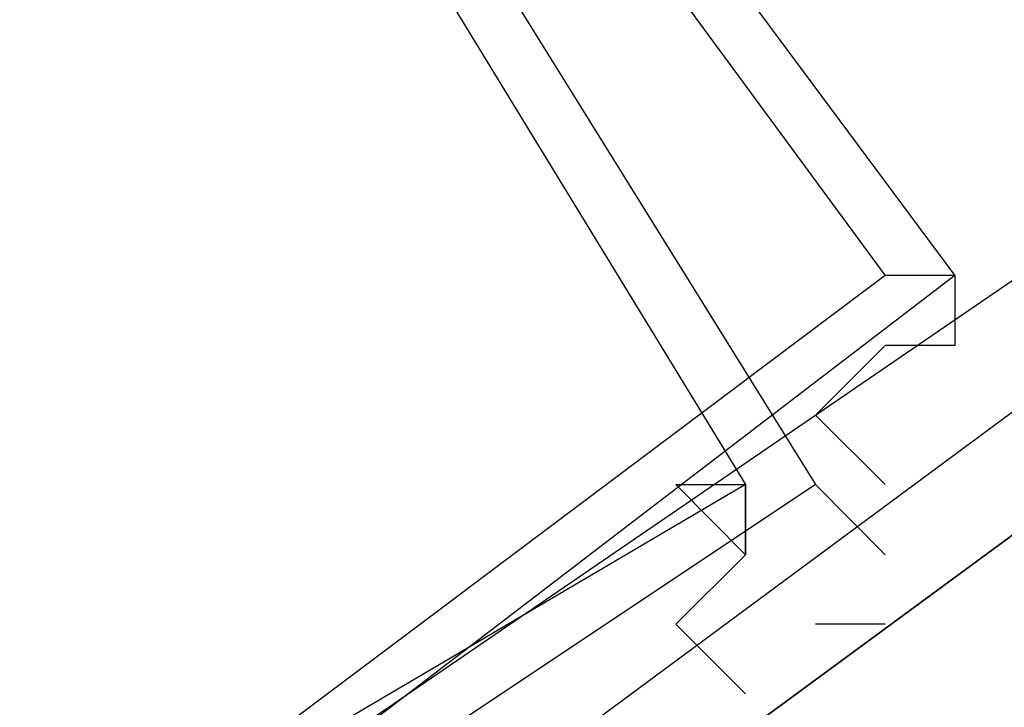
# Model space of a CAD drawing. Header units: feet. Extents: x -79 to 198, y -22 to 181.
# Tile 382 of 656: x 113.355 to 113.543, y 31.015 to 31.147. Entities that reach past the tile are written whole.
import ezdxf

# ---------------------------------------------------------------- set-up
doc = ezdxf.new("R2010")
doc.units = ezdxf.units.FT
doc.layers.add('A-LINEA', color=7, linetype='CONTINUOUS')

msp = doc.modelspace()

# ---------------------------------------------------------------- linework, layer by layer
at = {"layer": 'A-LINEA'}
msp.add_line((113.5333, 31.0578), (113.5333, 31.0578), dxfattribs=at)
msp.add_line((113.5333, 31.0578), (113.5333, 31.0578), dxfattribs=at)
msp.add_line((113.5333, 31.0578), (113.5333, 31.0578), dxfattribs=at)
msp.add_line((113.5333, 31.0578), (113.5333, 31.0578), dxfattribs=at)
for points in [[(103.4533, 25.1244), (105.36, 26.1111), (107.24, 27.1511), (109.1067, 28.2444), (110.9333, 29.3778), (112.7467, 30.5511), (114.52, 31.7644), (116.2667, 33.0311), (117.9733, 34.3244), (119.6533, 35.6711), (121.3067, 37.0578)], [(103.4533, 25.1244), (105.36, 26.1111), (107.24, 27.1511), (109.1067, 28.2444), (110.9333, 29.3778), (112.7467, 30.5511), (114.52, 31.7644), (116.2667, 33.0311), (117.9733, 34.3244), (119.6533, 35.6711), (121.3067, 37.0578)], [(116.64, 33.3378), (116.64, 33.3244), (113.4667, 30.9911), (113.4533, 31.0044), (116.6267, 33.3511), (116.64, 33.3511), (116.64, 33.3378)], [(116.64, 33.3378), (116.64, 33.3244), (113.4667, 30.9911), (113.4533, 31.0044), (116.6267, 33.3511), (116.64, 33.3511), (116.64, 33.3378)], [(116.6533, 33.3111), (113.48, 30.9644), (113.4667, 30.9778), (113.4667, 30.9911), (116.64, 33.3244), (116.6533, 33.3244), (116.6533, 33.3111)], [(116.6533, 33.3111), (113.48, 30.9644), (113.4667, 30.9778), (113.4667, 30.9911), (116.64, 33.3244), (116.6533, 33.3244), (116.6533, 33.3111)], [(113.1867, 31.5644), (112.96, 31.3911), (113.3067, 30.9244), (113.5333, 31.0978), (113.1867, 31.5644)], [(113.1867, 31.5644), (112.96, 31.3911), (113.3067, 30.9244), (113.5333, 31.0978), (113.1867, 31.5644)], [(112.9467, 31.3911), (113.2, 31.5511), (113.5067, 31.0578), (113.2667, 30.8978), (112.9467, 31.3911)], [(112.9467, 31.3911), (113.2, 31.5511), (113.5067, 31.0578), (113.2667, 30.8978), (112.9467, 31.3911)], [(113.1867, 31.5511), (112.9733, 31.3911), (113.3067, 30.9378), (113.52, 31.0978), (113.1867, 31.5511)], [(113.1867, 31.5511), (112.9733, 31.3911), (113.3067, 30.9378), (113.52, 31.0978), (113.1867, 31.5511)], [(112.9733, 31.3911), (113.2, 31.5378), (113.4933, 31.0578), (113.2667, 30.9244), (112.9733, 31.3911)], [(112.9733, 31.3911), (113.2, 31.5378), (113.4933, 31.0578), (113.2667, 30.9244), (112.9733, 31.3911)], [(113.52, 31.0978), (113.5333, 31.0978), (113.5333, 31.0844), (113.5333, 31.0844), (113.5333, 31.0844), (113.5333, 31.0844), (113.5333, 31.0844), (113.5333, 31.0844)], [(113.52, 31.0978), (113.5333, 31.0978), (113.5333, 31.0844), (113.5333, 31.0844), (113.5333, 31.0844), (113.5333, 31.0844), (113.5333, 31.0844), (113.5333, 31.0844)], [(113.52, 31.0578), (113.52, 31.0578), (113.52, 31.0578), (113.5067, 31.0711), (113.5067, 31.0711), (113.52, 31.0844), (113.52, 31.0844), (113.52, 31.0844), (113.52, 31.0844), (113.52, 31.0844), (113.52, 31.0844), (113.52, 31.0844)], [(113.52, 31.0578), (113.52, 31.0578), (113.52, 31.0578), (113.5067, 31.0711), (113.5067, 31.0711), (113.52, 31.0844), (113.52, 31.0844), (113.52, 31.0844), (113.52, 31.0844), (113.52, 31.0844), (113.52, 31.0844), (113.52, 31.0844)], [(113.5333, 31.0844), (113.52, 31.0844), (113.52, 31.0844), (113.52, 31.0844), (113.52, 31.0844)], [(113.5333, 31.0844), (113.52, 31.0844), (113.52, 31.0844), (113.52, 31.0844), (113.52, 31.0844)], [(113.4933, 31.0178), (113.4933, 31.0178), (113.4933, 31.0178), (113.4933, 31.0178), (113.48, 31.0311), (113.48, 31.0311), (113.4933, 31.0444), (113.4933, 31.0444), (113.4933, 31.0444), (113.4933, 31.0444), (113.48, 31.0578), (113.4933, 31.0578), (113.4933, 31.0578), (113.4933, 31.0578), (113.4933, 31.0578), (113.4933, 31.0578), (113.4933, 31.0578)], [(113.4933, 31.0178), (113.4933, 31.0178), (113.4933, 31.0178), (113.4933, 31.0178), (113.48, 31.0311), (113.48, 31.0311), (113.4933, 31.0444), (113.4933, 31.0444), (113.4933, 31.0444), (113.4933, 31.0444), (113.48, 31.0578), (113.4933, 31.0578), (113.4933, 31.0578), (113.4933, 31.0578), (113.4933, 31.0578), (113.4933, 31.0578), (113.4933, 31.0578)], [(113.5067, 31.0578), (113.5067, 31.0578), (113.5067, 31.0578), (113.5067, 31.0578), (113.52, 31.0444), (113.52, 31.0444)], [(113.5067, 31.0578), (113.5067, 31.0578), (113.5067, 31.0578), (113.5067, 31.0578), (113.52, 31.0444), (113.52, 31.0444)], [(113.52, 31.0311), (113.52, 31.0311), (113.5067, 31.0311), (113.5067, 31.0311), (113.5067, 31.0311)], [(113.52, 31.0311), (113.52, 31.0311), (113.5067, 31.0311), (113.5067, 31.0311), (113.5067, 31.0311)]]:
    msp.add_lwpolyline(points, dxfattribs=at)
msp.add_lwpolyline([(113.4933, 31.0444), (113.4933, 31.0444), (113.4933, 31.0578), (113.4933, 31.0578)], close=True, dxfattribs=at)
msp.add_lwpolyline([(113.4933, 31.0444), (113.4933, 31.0444), (113.4933, 31.0578), (113.4933, 31.0578)], close=True, dxfattribs=at)

doc.saveas('drawing.dxf')
